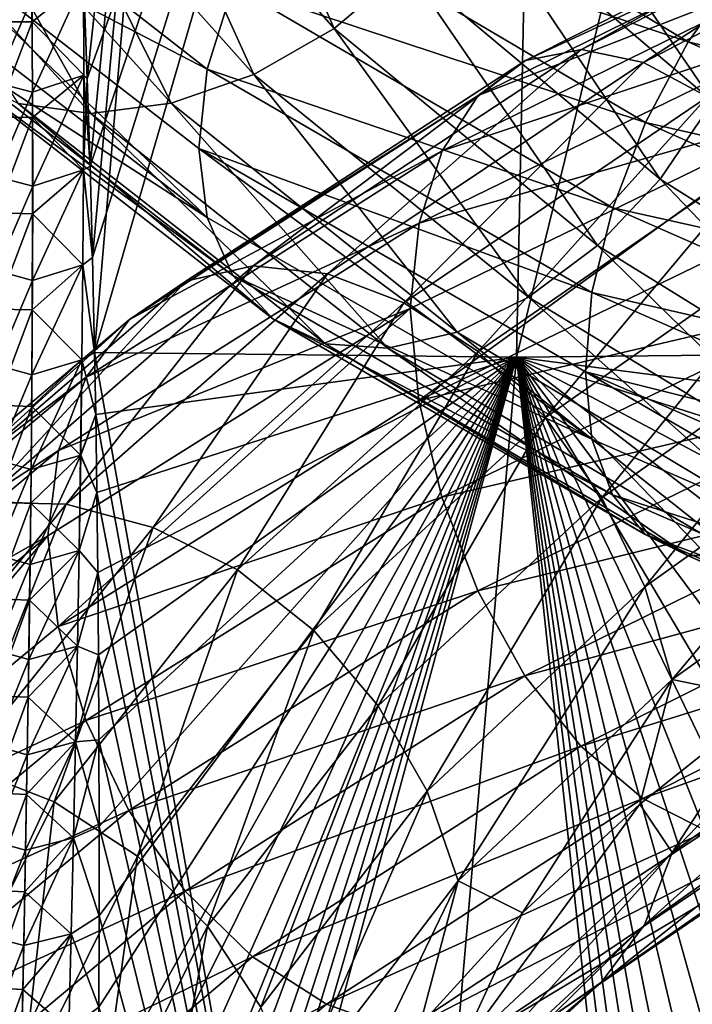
# Model space of a CAD drawing. Header units: metres. Extents: x -80 to 80, y -455 to 95.
# Tile 364 of 656: x -14.34 to -9.98, y -107.36 to -101. Entities that reach past the tile are written whole.
import ezdxf

# ---------------------------------------------------------------- set-up
doc = ezdxf.new("R2010")
doc.units = ezdxf.units.M
doc.layers.add('solid_501010_k_02', color=7, linetype='CONTINUOUS')
doc.layers.add('solid_501010_k_02_01', color=7, linetype='CONTINUOUS')

msp = doc.modelspace()

# ---------------------------------------------------------------- linework, layer by layer
at = {"layer": 'solid_501010_k_02'}
for points in [[(-13.898149, -101.379623, 248.155548), (-13.918149, -100.837784, 248.337509), (-10.915536, -93.06414, 248.720276)], [(-13.918081, -100.839485, 281.663086), (-13.898115, -101.380592, 281.844757), (-12.994075, -93.06414, 279.674194)], [(-13.879986, -101.945808, 247.972244), (-13.898149, -101.379623, 248.155548), (-10.915536, -93.06414, 248.720276)], [(-13.898115, -101.380592, 281.844757), (-13.879979, -101.946007, 282.027832), (-12.994075, -93.06414, 279.674194)], [(-13.86436, -102.536064, 247.788635), (-13.879986, -101.945808, 247.972244), (-10.915536, -93.06414, 248.720276)], [(-13.879979, -101.946007, 282.027832), (-13.864375, -102.535774, 282.211273), (-12.994075, -93.06414, 279.674194)], [(-13.864375, -102.535774, 282.211273), (-13.850966, -103.14991, 282.394958), (-12.994075, -93.06414, 279.674194)], [(-13.850947, -103.150269, 247.604904), (-13.86436, -102.536064, 247.788635), (-10.915536, -93.06414, 248.720276)], [(-13.850966, -103.14991, 282.394958), (-10.915533, -93.06414, 281.279724), (-12.994075, -93.06414, 279.674194)], [(-13.850966, -103.14991, 282.394958), (-11.121192, -103.180008, 284.262512), (-10.915533, -93.06414, 281.279724)], [(-11.12119, -103.180008, 245.737488), (-13.850947, -103.150269, 247.604904), (-10.915536, -93.06414, 248.720276)], [(-11.121192, -103.180008, 284.262512), (-8.641001, -93.06414, 282.592926), (-10.915533, -93.06414, 281.279724)], [(-11.121192, -103.180008, 284.262512), (-8.138931, -103.149658, 285.692749), (-8.641001, -93.06414, 282.592926)], [(-11.12119, -103.180008, 245.737488), (-10.915536, -93.06414, 248.720276), (-8.641002, -93.06414, 247.407059)], [(-8.138932, -103.149658, 244.307251), (-11.12119, -103.180008, 245.737488), (-8.641002, -93.06414, 247.407059)], [(-13.653376, -99.521217, 1111.736206), (-12.301037, -101.056335, 1110.059326), (-13.130926, -99.162903, 1111.839355)], [(-12.301037, -101.056335, 1110.059326), (-11.830335, -100.660736, 1110.239136), (-13.130926, -99.162903, 1111.839355)], [(-14.230053, -99.775528, 1111.545166), (-12.820595, -101.35302, 1109.78479), (-13.653376, -99.521217, 1111.736206)], [(-12.820595, -101.35302, 1109.78479), (-12.301037, -101.056335, 1110.059326), (-13.653376, -99.521217, 1111.736206)], [(-15.231984, -99.676323, 1106.837769), (-13.121791, -101.319275, 1104.994263), (-15.29455, -100.192162, 1107.05957)], [(-12.955119, -100.779823, 1104.891602), (-13.121791, -101.319275, 1104.994263), (-15.231984, -99.676323, 1106.837769)], [(-11.435116, -100.185371, 1110.31189), (-9.850929, -101.528679, 1108.982422), (-11.13258, -99.661896, 1110.279663)], [(-9.850929, -101.528679, 1108.982422), (-9.590305, -100.98616, 1108.995728), (-11.13258, -99.661896, 1110.279663)], [(-14.824708, -99.917328, 1111.282593), (-13.356351, -101.539711, 1109.437378), (-14.230053, -99.775528, 1111.545166)], [(-13.356351, -101.539711, 1109.437378), (-12.820595, -101.35302, 1109.78479), (-14.230053, -99.775528, 1111.545166)], [(-12.354029, -99.744713, 1105.025513), (-10.01139, -101.141861, 1103.63208), (-12.694495, -100.244141, 1104.901367)], [(-9.682789, -100.683029, 1103.928589), (-10.01139, -101.141861, 1103.63208), (-12.354029, -99.744713, 1105.025513)], [(-15.400985, -99.938454, 1110.965088), (-13.875549, -101.605659, 1109.038574), (-14.824708, -99.917328, 1111.282593)], [(-14.345542, -101.540382, 1108.609741), (-13.875549, -101.605659, 1109.038574), (-15.400985, -99.938454, 1110.965088)], [(-13.875549, -101.605659, 1109.038574), (-13.356351, -101.539711, 1109.437378), (-14.824708, -99.917328, 1111.282593)], [(-8.269912, -99.95018, 1136.572754), (-10.700991, -101.192169, 1135.375366), (-8.550565, -99.998688, 1137.162598)], [(-10.300142, -101.274864, 1134.855713), (-10.700991, -101.192169, 1135.375366), (-8.269912, -99.95018, 1136.572754)], [(-7.960129, -100.059212, 1135.998291), (-10.300142, -101.274864, 1134.855713), (-8.269912, -99.95018, 1136.572754)], [(-8.550565, -99.998688, 1137.162598), (-11.064146, -101.263527, 1135.914551), (-8.786211, -100.206421, 1137.73584)], [(-10.700991, -101.192169, 1135.375366), (-11.064146, -101.263527, 1135.914551), (-8.550565, -99.998688, 1137.162598)], [(-15.29455, -100.192162, 1107.05957), (-13.123048, -102.277679, 1105.521729), (-15.233443, -100.64547, 1107.375122)], [(-15.29455, -100.192162, 1107.05957), (-13.177781, -101.831528, 1105.205566), (-13.123048, -102.277679, 1105.521729)], [(-13.121791, -101.319275, 1104.994263), (-13.177781, -101.831528, 1105.205566), (-15.29455, -100.192162, 1107.05957)], [(-11.830335, -100.660736, 1110.239136), (-10.191396, -102.030304, 1108.851563), (-11.435116, -100.185371, 1110.31189)], [(-10.191396, -102.030304, 1108.851563), (-9.850929, -101.528679, 1108.982422), (-11.435116, -100.185371, 1110.31189)], [(-8.786211, -100.206421, 1137.73584), (-11.369064, -101.48925, 1136.44397), (-8.966596, -100.552269, 1138.260986)], [(-11.064146, -101.263527, 1135.914551), (-11.369064, -101.48925, 1136.44397), (-8.786211, -100.206421, 1137.73584)], [(-12.694495, -100.244141, 1104.901367), (-10.287294, -101.663162, 1103.458862), (-12.955119, -100.779823, 1104.891602)], [(-10.01139, -101.141861, 1103.63208), (-10.287294, -101.663162, 1103.458862), (-12.694495, -100.244141, 1104.901367)], [(-14.510138, -100.397446, 280.738037), (-14.500143, -101.012138, 280.928253), (-14.26062, -100.396301, 281.165405)], [(-14.500143, -101.012138, 280.928253), (-14.255009, -101.013313, 281.357147), (-14.26062, -100.396301, 281.165405)], [(-14.255009, -101.013313, 281.357147), (-13.921797, -100.74588, 281.630981), (-14.26062, -100.396301, 281.165405)], [(-8.966596, -100.552269, 1138.260986), (-11.602476, -101.847496, 1136.93457), (-9.081954, -101.01252, 1138.706787)], [(-11.369064, -101.48925, 1136.44397), (-11.602476, -101.847496, 1136.93457), (-8.966596, -100.552269, 1138.260986)], [(-15.233443, -100.64547, 1107.375122), (-13.123048, -102.277679, 1105.521729), (-15.041258, -101.040215, 1107.753662)], [(-12.301037, -101.056335, 1110.059326), (-10.596889, -102.458359, 1108.603638), (-11.830335, -100.660736, 1110.239136)], [(-10.596889, -102.458359, 1108.603638), (-10.191396, -102.030304, 1108.851563), (-11.830335, -100.660736, 1110.239136)], [(-9.682789, -100.683029, 1103.928589), (-7.140482, -101.845566, 1102.940186), (-10.01139, -101.141861, 1103.63208)], [(-14.252511, -101.467827, 248.506454), (-14.255963, -100.86203, 248.688919), (-13.921778, -100.746376, 248.368835)], [(-13.921309, -101.358215, 281.818604), (-13.921797, -100.74588, 281.630981), (-14.255009, -101.013313, 281.357147)], [(-14.252511, -101.467827, 248.506454), (-13.921778, -100.746376, 248.368835), (-13.921275, -101.35865, 248.181229)], [(-13.921309, -101.358215, 281.818604), (-13.918081, -100.839485, 281.663086), (-13.921797, -100.74588, 281.630981)], [(-13.921275, -101.35865, 248.181229), (-13.921778, -100.746376, 248.368835), (-13.918149, -100.837784, 248.337509)], [(-12.955119, -100.779823, 1104.891602), (-10.498497, -102.214058, 1103.410278), (-13.121791, -101.319275, 1104.994263)], [(-10.287294, -101.663162, 1103.458862), (-10.498497, -102.214058, 1103.410278), (-12.955119, -100.779823, 1104.891602)], [(-14.495196, -101.404686, 248.954056), (-14.50311, -100.799416, 249.136337), (-14.255963, -100.86203, 248.688919)], [(-13.921309, -101.358215, 281.818604), (-13.898115, -101.380592, 281.844757), (-13.918081, -100.839485, 281.663086)], [(-13.921275, -101.35865, 248.181229), (-13.918149, -100.837784, 248.337509), (-13.898149, -101.379623, 248.155548)], [(-14.495196, -101.404686, 248.954056), (-14.255963, -100.86203, 248.688919), (-14.252511, -101.467827, 248.506454)], [(-15.041258, -101.040215, 1107.753662), (-12.957487, -102.653046, 1105.922729), (-14.739831, -101.345383, 1108.17334)], [(-13.123048, -102.277679, 1105.521729), (-12.957487, -102.653046, 1105.922729), (-15.041258, -101.040215, 1107.753662)], [(-14.500143, -101.012138, 280.928253), (-14.493097, -101.629082, 281.111328), (-14.255009, -101.013313, 281.357147)], [(-14.493097, -101.629082, 281.111328), (-14.252172, -101.632195, 281.541565), (-14.255009, -101.013313, 281.357147)], [(-13.921309, -101.358215, 281.818604), (-14.255009, -101.013313, 281.357147), (-14.252172, -101.632195, 281.541565)], [(-9.081954, -101.01252, 1138.706787), (-11.751745, -102.313965, 1137.356445), (-9.128484, -101.564766, 1139.03894)], [(-11.602476, -101.847496, 1136.93457), (-11.751745, -102.313965, 1137.356445), (-9.081954, -101.01252, 1138.706787)], [(-12.820595, -101.35302, 1109.78479), (-11.044468, -102.791916, 1108.255249), (-12.301037, -101.056335, 1110.059326)], [(-11.044468, -102.791916, 1108.255249), (-10.596889, -102.458359, 1108.603638), (-12.301037, -101.056335, 1110.059326)], [(-10.01139, -101.141861, 1103.63208), (-7.382806, -102.325485, 1102.598999), (-10.287294, -101.663162, 1103.458862)], [(-7.140482, -101.845566, 1102.940186), (-7.382806, -102.325485, 1102.598999), (-10.01139, -101.141861, 1103.63208)], [(-10.700991, -101.192169, 1135.375366), (-12.825447, -102.589882, 1133.821533), (-11.064146, -101.263527, 1135.914551)], [(-12.345019, -102.640671, 1133.369995), (-12.825447, -102.589882, 1133.821533), (-10.700991, -101.192169, 1135.375366)], [(-10.300142, -101.274864, 1134.855713), (-12.345019, -102.640671, 1133.369995), (-10.700991, -101.192169, 1135.375366)], [(-11.064146, -101.263527, 1135.914551), (-13.260699, -102.688858, 1134.297729), (-11.369064, -101.48925, 1136.44397)], [(-12.825447, -102.589882, 1133.821533), (-13.260699, -102.688858, 1134.297729), (-11.064146, -101.263527, 1135.914551)], [(-11.849613, -102.829102, 1132.967896), (-12.345019, -102.640671, 1133.369995), (-10.300142, -101.274864, 1134.855713)], [(-9.886797, -101.497299, 1134.384155), (-11.849613, -102.829102, 1132.967896), (-10.300142, -101.274864, 1134.855713)], [(-14.739831, -101.345383, 1108.17334), (-12.697819, -102.931526, 1106.380615), (-14.345542, -101.540382, 1108.609741)], [(-12.957487, -102.653046, 1105.922729), (-12.697819, -102.931526, 1106.380615), (-14.739831, -101.345383, 1108.17334)], [(-14.251532, -102.075317, 248.330719), (-14.252511, -101.467827, 248.506454), (-13.921275, -101.35865, 248.181229)], [(-13.921309, -101.358215, 281.818604), (-14.252172, -101.632195, 281.541565), (-13.9232, -101.970032, 281.998627)], [(-14.251532, -102.075317, 248.330719), (-13.921275, -101.35865, 248.181229), (-13.923143, -101.970451, 248.001205)], [(-13.921309, -101.358215, 281.818604), (-13.9232, -101.970032, 281.998627), (-13.898115, -101.380592, 281.844757)], [(-13.923143, -101.970451, 248.001205), (-13.921275, -101.35865, 248.181229), (-13.879986, -101.945808, 247.972244)], [(-13.921275, -101.35865, 248.181229), (-13.898149, -101.379623, 248.155548), (-13.879986, -101.945808, 247.972244)], [(-13.356351, -101.539711, 1109.437378), (-11.506002, -103.01767, 1107.83252), (-12.820595, -101.35302, 1109.78479)], [(-13.121791, -101.319275, 1104.994263), (-10.633564, -102.761314, 1103.486206), (-13.177781, -101.831528, 1105.205566)], [(-10.498497, -102.214058, 1103.410278), (-10.633564, -102.761314, 1103.486206), (-13.121791, -101.319275, 1104.994263)], [(-11.506002, -103.01767, 1107.83252), (-11.044468, -102.791916, 1108.255249), (-12.820595, -101.35302, 1109.78479)], [(-14.489956, -102.012001, 248.778442), (-14.495196, -101.404686, 248.954056), (-14.252511, -101.467827, 248.506454)], [(-13.9232, -101.970032, 281.998627), (-13.879979, -101.946007, 282.027832), (-13.898115, -101.380592, 281.844757)], [(-14.489956, -102.012001, 248.778442), (-14.252511, -101.467827, 248.506454), (-14.251532, -102.075317, 248.330719)], [(-11.369064, -101.48925, 1136.44397), (-13.626153, -102.936211, 1134.773193), (-11.602476, -101.847496, 1136.93457)], [(-13.260699, -102.688858, 1134.297729), (-13.626153, -102.936211, 1134.773193), (-11.369064, -101.48925, 1136.44397)], [(-11.369517, -103.142899, 1132.639404), (-11.849613, -102.829102, 1132.967896), (-9.886797, -101.497299, 1134.384155)], [(-9.486226, -101.844978, 1133.989258), (-11.369517, -103.142899, 1132.639404), (-9.886797, -101.497299, 1134.384155)], [(-14.345542, -101.540382, 1108.609741), (-12.358153, -103.094063, 1106.869263), (-13.875549, -101.605659, 1109.038574)], [(-12.697819, -102.931526, 1106.380615), (-12.358153, -103.094063, 1106.869263), (-14.345542, -101.540382, 1108.609741)], [(-13.875549, -101.605659, 1109.038574), (-11.953272, -103.122627, 1107.361938), (-13.356351, -101.539711, 1109.437378)], [(-11.953272, -103.122627, 1107.361938), (-11.506002, -103.01767, 1107.83252), (-13.356351, -101.539711, 1109.437378)], [(-10.191396, -102.030304, 1108.851563), (-8.258846, -103.247452, 1107.726074), (-9.850929, -101.528679, 1108.982422)], [(-12.358153, -103.094063, 1106.869263), (-11.953272, -103.122627, 1107.361938), (-13.875549, -101.605659, 1109.038574)], [(-9.128484, -101.564766, 1139.03894), (-11.809064, -102.865799, 1137.677124), (-11.752872, -103.461098, 1137.880005)], [(-11.751745, -102.313965, 1137.356445), (-11.809064, -102.865799, 1137.677124), (-9.128484, -101.564766, 1139.03894)], [(-9.128484, -101.564766, 1139.03894), (-11.752872, -103.461098, 1137.880005), (-9.082824, -102.167534, 1139.238037)], [(-14.493097, -101.629082, 281.111328), (-14.48874, -102.248077, 281.287567), (-14.252172, -101.632195, 281.541565)], [(-14.48874, -102.248077, 281.287567), (-14.251855, -102.252808, 281.719055), (-14.252172, -101.632195, 281.541565)], [(-13.9232, -101.970032, 281.998627), (-14.252172, -101.632195, 281.541565), (-14.251855, -102.252808, 281.719055)], [(-10.287294, -101.663162, 1103.458862), (-7.586269, -102.863495, 1102.387207), (-10.498497, -102.214058, 1103.410278)], [(-7.382806, -102.325485, 1102.598999), (-7.586269, -102.863495, 1102.387207), (-10.287294, -101.663162, 1103.458862)], [(-11.602476, -101.847496, 1136.93457), (-13.905904, -103.309258, 1135.220825), (-11.751745, -102.313965, 1137.356445)], [(-13.626153, -102.936211, 1134.773193), (-13.905904, -103.309258, 1135.220825), (-11.602476, -101.847496, 1136.93457)], [(-13.177781, -101.831528, 1105.205566), (-10.634583, -103.71093, 1104.005127), (-13.123048, -102.277679, 1105.521729)], [(-13.177781, -101.831528, 1105.205566), (-10.674708, -103.274727, 1103.68396), (-10.634583, -103.71093, 1104.005127)], [(-10.633564, -102.761314, 1103.486206), (-10.674708, -103.274727, 1103.68396), (-13.177781, -101.831528, 1105.205566)], [(-10.934921, -103.569809, 1132.408203), (-11.369517, -103.142899, 1132.639404), (-9.486226, -101.844978, 1133.989258)], [(-9.123619, -102.303444, 1133.698975), (-10.934921, -103.569809, 1132.408203), (-9.486226, -101.844978, 1133.989258)], [(-14.252804, -102.684364, 248.161423), (-13.923143, -101.970451, 248.001205), (-13.927207, -102.583603, 247.827866)], [(-14.252804, -102.684364, 248.161423), (-14.251532, -102.075317, 248.330719), (-13.923143, -101.970451, 248.001205)], [(-13.9232, -101.970032, 281.998627), (-14.251855, -102.252808, 281.719055), (-13.927281, -102.583206, 282.171967)], [(-13.9232, -101.970032, 281.998627), (-13.927281, -102.583206, 282.171967), (-13.864375, -102.535774, 282.211273)], [(-13.927207, -102.583603, 247.827866), (-13.923143, -101.970451, 248.001205), (-13.86436, -102.536064, 247.788635)], [(-13.9232, -101.970032, 281.998627), (-13.864375, -102.535774, 282.211273), (-13.879979, -101.946007, 282.027832)], [(-13.923143, -101.970451, 248.001205), (-13.879986, -101.945808, 247.972244), (-13.86436, -102.536064, 247.788635)], [(-14.48716, -102.621185, 248.609222), (-14.489956, -102.012001, 248.778442), (-14.251532, -102.075317, 248.330719)], [(-10.596889, -102.458359, 1108.603638), (-8.587447, -103.70224, 1107.420898), (-10.191396, -102.030304, 1108.851563)], [(-8.587447, -103.70224, 1107.420898), (-8.258846, -103.247452, 1107.726074), (-10.191396, -102.030304, 1108.851563)], [(-14.48716, -102.621185, 248.609222), (-14.251532, -102.075317, 248.330719), (-14.252804, -102.684364, 248.161423)], [(-9.082824, -102.167534, 1139.238037), (-11.752872, -103.461098, 1137.880005), (-8.968234, -102.80558, 1139.297363)], [(-14.48874, -102.248077, 281.287567), (-14.48682, -102.868942, 281.457336), (-14.251855, -102.252808, 281.719055)], [(-14.48682, -102.868942, 281.457336), (-14.253811, -102.875008, 281.889954), (-14.251855, -102.252808, 281.719055)], [(-13.927281, -102.583206, 282.171967), (-14.251855, -102.252808, 281.719055), (-14.253811, -102.875008, 281.889954)], [(-10.498497, -102.214058, 1103.410278), (-7.742019, -103.426041, 1102.307861), (-10.633564, -102.761314, 1103.486206)], [(-7.586269, -102.863495, 1102.387207), (-7.742019, -103.426041, 1102.307861), (-10.498497, -102.214058, 1103.410278)], [(-11.751745, -102.313965, 1137.356445), (-14.084807, -103.782967, 1135.613525), (-11.809064, -102.865799, 1137.677124)], [(-13.905904, -103.309258, 1135.220825), (-14.084807, -103.782967, 1135.613525), (-11.751745, -102.313965, 1137.356445)], [(-13.123048, -102.277679, 1105.521729), (-10.634583, -103.71093, 1104.005127), (-12.957487, -102.653046, 1105.922729)], [(-10.570328, -104.088745, 1132.288086), (-10.934921, -103.569809, 1132.408203), (-9.123619, -102.303444, 1133.698975)], [(-8.819418, -102.849792, 1133.530396), (-10.570328, -104.088745, 1132.288086), (-9.123619, -102.303444, 1133.698975)], [(-11.044468, -102.791916, 1108.255249), (-8.950155, -104.066162, 1107.010254), (-10.596889, -102.458359, 1108.603638)], [(-8.950155, -104.066162, 1107.010254), (-8.587447, -103.70224, 1107.420898), (-10.596889, -102.458359, 1108.603638)], [(-13.927281, -102.583206, 282.171967), (-13.850966, -103.14991, 282.394958), (-13.864375, -102.535774, 282.211273)], [(-13.927207, -102.583603, 247.827866), (-13.86436, -102.536064, 247.788635), (-13.850947, -103.150269, 247.604904)], [(-12.825447, -102.589882, 1133.821533), (-14.581471, -104.116409, 1131.96167), (-13.260699, -102.688858, 1134.297729)], [(-14.035264, -104.130692, 1131.589844), (-14.581471, -104.116409, 1131.96167), (-12.825447, -102.589882, 1133.821533)], [(-14.486585, -103.232094, 248.446121), (-14.48716, -102.621185, 248.609222), (-14.252804, -102.684364, 248.161423)], [(-14.25611, -103.294853, 247.99826), (-13.927207, -102.583603, 247.827866), (-13.933244, -103.198021, 247.660873)], [(-14.25611, -103.294853, 247.99826), (-14.252804, -102.684364, 248.161423), (-13.927207, -102.583603, 247.827866)], [(-13.927281, -102.583206, 282.171967), (-14.253811, -102.875008, 281.889954), (-13.933331, -103.197632, 282.338928)], [(-12.345019, -102.640671, 1133.369995), (-14.035264, -104.130692, 1131.589844), (-12.825447, -102.589882, 1133.821533)], [(-13.472029, -104.280167, 1131.268921), (-14.035264, -104.130692, 1131.589844), (-12.345019, -102.640671, 1133.369995)], [(-13.927281, -102.583206, 282.171967), (-13.933331, -103.197632, 282.338928), (-13.850966, -103.14991, 282.394958)], [(-13.933244, -103.198021, 247.660873), (-13.927207, -102.583603, 247.827866), (-13.850947, -103.150269, 247.604904)], [(-11.849613, -102.829102, 1132.967896), (-13.472029, -104.280167, 1131.268921), (-12.345019, -102.640671, 1133.369995)], [(-13.260699, -102.688858, 1134.297729), (-15.076317, -104.24691, 1132.364502), (-13.626153, -102.936211, 1134.773193)], [(-14.581471, -104.116409, 1131.96167), (-15.076317, -104.24691, 1132.364502), (-13.260699, -102.688858, 1134.297729)], [(-14.486585, -103.232094, 248.446121), (-14.252804, -102.684364, 248.161423), (-14.25611, -103.294853, 247.99826)], [(-12.957487, -102.653046, 1105.922729), (-10.500417, -104.070374, 1104.424683), (-12.697819, -102.931526, 1106.380615)], [(-10.634583, -103.71093, 1104.005127), (-10.500417, -104.070374, 1104.424683), (-12.957487, -102.653046, 1105.922729)], [(-10.633564, -102.761314, 1103.486206), (-7.841622, -103.979309, 1102.362671), (-10.674708, -103.274727, 1103.68396)], [(-7.742019, -103.426041, 1102.307861), (-7.841622, -103.979309, 1102.362671), (-10.633564, -102.761314, 1103.486206)], [(-12.9262, -104.555084, 1131.017944), (-13.472029, -104.280167, 1131.268921), (-11.849613, -102.829102, 1132.967896)], [(-11.369517, -103.142899, 1132.639404), (-12.9262, -104.555084, 1131.017944), (-11.849613, -102.829102, 1132.967896)], [(-11.752872, -103.461098, 1137.880005), (-11.604597, -104.085655, 1137.955811), (-8.968234, -102.80558, 1139.297363)], [(-8.968234, -102.80558, 1139.297363), (-11.604597, -104.085655, 1137.955811), (-8.788511, -103.429596, 1139.21814)], [(-11.506002, -103.01767, 1107.83252), (-9.32417, -104.324059, 1106.524292), (-11.044468, -102.791916, 1108.255249)], [(-9.32417, -104.324059, 1106.524292), (-8.950155, -104.066162, 1107.010254), (-11.044468, -102.791916, 1108.255249)], [(-14.48682, -102.868942, 281.457336), (-14.487108, -103.491531, 281.62088), (-14.253811, -102.875008, 281.889954)], [(-14.487108, -103.491531, 281.62088), (-14.257819, -103.498665, 282.054535), (-14.253811, -102.875008, 281.889954)], [(-13.933331, -103.197632, 282.338928), (-14.253811, -102.875008, 281.889954), (-14.257819, -103.498665, 282.054535)], [(-11.809064, -102.865799, 1137.677124), (-14.152793, -104.334846, 1135.919312), (-14.086157, -104.919937, 1136.128174)], [(-14.084807, -103.782967, 1135.613525), (-14.152793, -104.334846, 1135.919312), (-11.809064, -102.865799, 1137.677124)], [(-11.809064, -102.865799, 1137.677124), (-14.086157, -104.919937, 1136.128174), (-11.752872, -103.461098, 1137.880005)], [(-10.291603, -104.665108, 1132.278198), (-10.570328, -104.088745, 1132.288086), (-8.819418, -102.849792, 1133.530396)], [(-8.586862, -103.448105, 1133.484375), (-10.291603, -104.665108, 1132.278198), (-8.819418, -102.849792, 1133.530396)], [(-13.626153, -102.936211, 1134.773193), (-15.491807, -104.518883, 1132.776733), (-13.905904, -103.309258, 1135.220825)], [(-15.076317, -104.24691, 1132.364502), (-15.491807, -104.518883, 1132.776733), (-13.626153, -102.936211, 1134.773193)], [(-12.697819, -102.931526, 1106.380615), (-10.289989, -104.326897, 1104.914551), (-12.358153, -103.094063, 1106.869263)], [(-10.500417, -104.070374, 1104.424683), (-10.289989, -104.326897, 1104.914551), (-12.697819, -102.931526, 1106.380615)], [(-11.953272, -103.122627, 1107.361938), (-9.686626, -104.461113, 1105.993164), (-11.506002, -103.01767, 1107.83252)], [(-9.686626, -104.461113, 1105.993164), (-9.32417, -104.324059, 1106.524292), (-11.506002, -103.01767, 1107.83252)], [(-13.933331, -103.197632, 282.338928), (-13.843628, -103.551201, 282.511169), (-13.850966, -103.14991, 282.394958)], [(-13.933244, -103.198021, 247.660873), (-13.850947, -103.150269, 247.604904), (-13.843621, -103.551048, 247.488861)], [(-12.014874, -113.481277, 285.810364), (-11.121192, -103.180008, 284.262512), (-13.850966, -103.14991, 282.394958)], [(-13.843628, -103.551201, 282.511169), (-12.014874, -113.481277, 285.810364), (-13.850966, -103.14991, 282.394958)], [(-13.843621, -103.551048, 247.488861), (-13.850947, -103.150269, 247.604904), (-11.12119, -103.180008, 245.737488)], [(-12.4321, -104.945732, 1130.856079), (-12.9262, -104.555084, 1131.017944), (-11.369517, -103.142899, 1132.639404)], [(-10.934921, -103.569809, 1132.408203), (-12.4321, -104.945732, 1130.856079), (-11.369517, -103.142899, 1132.639404)], [(-12.358153, -103.094063, 1106.869263), (-10.014732, -104.462746, 1105.446899), (-11.953272, -103.122627, 1107.361938)], [(-10.289989, -104.326897, 1104.914551), (-10.014732, -104.462746, 1105.446899), (-12.358153, -103.094063, 1106.869263)], [(-12.014874, -113.481277, 244.189621), (-11.12119, -103.180008, 245.737488), (-8.138932, -103.149658, 244.307251)], [(-8.243662, -103.552612, 244.255295), (-12.014874, -113.481277, 244.189621), (-8.138932, -103.149658, 244.307251)], [(-10.014732, -104.462746, 1105.446899), (-9.686626, -104.461113, 1105.993164), (-11.953272, -103.122627, 1107.361938)], [(-8.243674, -103.552658, 285.74472), (-8.138931, -103.149658, 285.692749), (-11.121192, -103.180008, 284.262512)], [(-14.261262, -103.906677, 247.840958), (-13.933244, -103.198021, 247.660873), (-13.941064, -103.813606, 247.499985)], [(-14.261262, -103.906677, 247.840958), (-14.25611, -103.294853, 247.99826), (-13.933244, -103.198021, 247.660873)], [(-13.933331, -103.197632, 282.338928), (-14.257819, -103.498665, 282.054535), (-13.941171, -103.81324, 282.499817)], [(-13.933331, -103.197632, 282.338928), (-13.941171, -103.81324, 282.499817), (-13.843628, -103.551201, 282.511169)], [(-13.941064, -103.813606, 247.499985), (-13.933244, -103.198021, 247.660873), (-13.843621, -103.551048, 247.488861)], [(-13.904236, -113.443047, 245.407639), (-13.892223, -112.847321, 245.496643), (-11.12119, -103.180008, 245.737488)], [(-12.014874, -113.481277, 244.189621), (-13.904236, -113.443047, 245.407639), (-11.12119, -103.180008, 245.737488)], [(-13.892223, -112.847321, 245.496643), (-13.881042, -112.258774, 245.588684), (-11.12119, -103.180008, 245.737488)], [(-13.881042, -112.258774, 245.588684), (-13.870694, -111.677467, 245.68364), (-11.12119, -103.180008, 245.737488)], [(-13.870694, -111.677467, 245.68364), (-13.861226, -111.104271, 245.781281), (-11.12119, -103.180008, 245.737488)], [(-13.861226, -111.104271, 245.781281), (-13.852695, -110.540062, 245.881363), (-11.12119, -103.180008, 245.737488)], [(-13.852695, -110.540062, 245.881363), (-13.843869, -109.882813, 246.003067), (-11.12119, -103.180008, 245.737488)], [(-13.843869, -109.882813, 246.003067), (-13.836432, -109.237381, 246.128021), (-11.12119, -103.180008, 245.737488)], [(-13.836118, -104.053986, 247.347504), (-13.843621, -103.551048, 247.488861), (-11.12119, -103.180008, 245.737488)], [(-13.836432, -109.237381, 246.128021), (-13.830388, -108.605026, 246.255783), (-11.12119, -103.180008, 245.737488)], [(-13.830212, -104.571945, 247.206711), (-13.836118, -104.053986, 247.347504), (-11.12119, -103.180008, 245.737488)], [(-13.830388, -108.605026, 246.255783), (-13.825774, -107.986839, 246.38591), (-11.12119, -103.180008, 245.737488)], [(-13.825635, -105.104866, 247.066513), (-13.830212, -104.571945, 247.206711), (-11.12119, -103.180008, 245.737488)], [(-13.825774, -107.986839, 246.38591), (-13.822735, -107.382019, 246.518494), (-11.12119, -103.180008, 245.737488)], [(-13.822549, -105.652412, 246.927307), (-13.825635, -105.104866, 247.066513), (-11.12119, -103.180008, 245.737488)], [(-13.822735, -107.382019, 246.518494), (-13.821215, -106.790901, 246.653198), (-11.12119, -103.180008, 245.737488)], [(-13.821129, -106.214272, 246.789551), (-13.822549, -105.652412, 246.927307), (-11.12119, -103.180008, 245.737488)], [(-13.821215, -106.790901, 246.653198), (-13.821129, -106.214272, 246.789551), (-11.12119, -103.180008, 245.737488)], [(-12.014874, -113.481277, 285.810364), (-10.015372, -113.443024, 286.837616), (-11.121192, -103.180008, 284.262512)], [(-8.369874, -104.055756, 285.808899), (-8.243674, -103.552658, 285.74472), (-11.121192, -103.180008, 284.262512)], [(-8.494734, -104.573677, 285.874176), (-8.369874, -104.055756, 285.808899), (-11.121192, -103.180008, 284.262512)], [(-8.618401, -105.106461, 285.940308), (-8.494734, -104.573677, 285.874176), (-11.121192, -103.180008, 284.262512)], [(-8.740445, -105.653854, 286.007202), (-8.618401, -105.106461, 285.940308), (-11.121192, -103.180008, 284.262512)], [(-8.86043, -106.215607, 286.074829), (-8.740445, -105.653854, 286.007202), (-11.121192, -103.180008, 284.262512)], [(-8.978451, -106.792206, 286.143066), (-8.86043, -106.215607, 286.074829), (-11.121192, -103.180008, 284.262512)], [(-9.09433, -107.383308, 286.211731), (-8.978451, -106.792206, 286.143066), (-11.121192, -103.180008, 284.262512)], [(-9.207618, -107.988121, 286.28067), (-9.09433, -107.383308, 286.211731), (-11.121192, -103.180008, 284.262512)], [(-9.317998, -108.606255, 286.349701), (-9.207618, -107.988121, 286.28067), (-11.121192, -103.180008, 284.262512)], [(-9.425593, -109.238518, 286.418823), (-9.317998, -108.606255, 286.349701), (-11.121192, -103.180008, 284.262512)], [(-9.530066, -109.883865, 286.487732), (-9.425593, -109.238518, 286.418823), (-11.121192, -103.180008, 284.262512)], [(-9.631024, -110.541046, 286.556213), (-9.530066, -109.883865, 286.487732), (-11.121192, -103.180008, 284.262512)], [(-9.713399, -111.105049, 286.613617), (-9.631024, -110.541046, 286.556213), (-11.121192, -103.180008, 284.262512)], [(-9.793194, -111.678055, 286.670593), (-9.713399, -111.105049, 286.613617), (-11.121192, -103.180008, 284.262512)], [(-9.870226, -112.259163, 286.72702), (-9.793194, -111.678055, 286.670593), (-11.121192, -103.180008, 284.262512)], [(-9.944318, -112.847511, 286.782715), (-9.870226, -112.259163, 286.72702), (-11.121192, -103.180008, 284.262512)], [(-10.015372, -113.443024, 286.837616), (-9.944318, -112.847511, 286.782715), (-11.121192, -103.180008, 284.262512)], [(-14.488027, -103.844566, 248.288834), (-14.486585, -103.232094, 248.446121), (-14.25611, -103.294853, 247.99826)], [(-10.674708, -103.274727, 1103.68396), (-7.842374, -104.922379, 1102.874268), (-10.634583, -103.71093, 1104.005127)], [(-7.841622, -103.979309, 1102.362671), (-7.863671, -104.494263, 1102.549683), (-10.674708, -103.274727, 1103.68396)], [(-13.905904, -103.309258, 1135.220825), (-15.80986, -104.908676, 1133.174561), (-14.084807, -103.782967, 1135.613525)], [(-15.491807, -104.518883, 1132.776733), (-15.80986, -104.908676, 1133.174561), (-13.905904, -103.309258, 1135.220825)], [(-14.488027, -103.844566, 248.288834), (-14.25611, -103.294853, 247.99826), (-14.261262, -103.906677, 247.840958)], [(-11.752872, -103.461098, 1137.880005), (-14.086157, -104.919937, 1136.128174), (-11.604597, -104.085655, 1137.955811)], [(-11.604597, -104.085655, 1137.955811), (-11.372041, -104.691231, 1137.905029), (-8.788511, -103.429596, 1139.21814)], [(-8.788511, -103.429596, 1139.21814), (-11.372041, -104.691231, 1137.905029), (-8.553419, -104.000259, 1139.00293)], [(-10.113892, -105.263496, 1132.376465), (-10.291603, -104.665108, 1132.278198), (-8.586862, -103.448105, 1133.484375)], [(-8.438587, -104.061836, 1133.560913), (-10.113892, -105.263496, 1132.376465), (-8.586862, -103.448105, 1133.484375)], [(-14.487108, -103.491531, 281.62088), (-14.489417, -104.1157, 281.778442), (-14.257819, -103.498665, 282.054535)], [(-14.489417, -104.1157, 281.778442), (-14.2637, -104.123688, 282.213074), (-14.257819, -103.498665, 282.054535)], [(-13.941171, -103.81324, 282.499817), (-14.257819, -103.498665, 282.054535), (-14.2637, -104.123688, 282.213074)], [(-13.941171, -103.81324, 282.499817), (-13.836118, -104.05426, 282.652557), (-13.843628, -103.551201, 282.511169)], [(-13.941064, -103.813606, 247.499985), (-13.843621, -103.551048, 247.488861), (-13.836118, -104.053986, 247.347504)], [(-13.843628, -103.551201, 282.511169), (-13.836118, -104.05426, 282.652557), (-12.014874, -113.481277, 285.810364)], [(-12.017588, -105.433128, 1130.793091), (-12.4321, -104.945732, 1130.856079), (-10.934921, -103.569809, 1132.408203)], [(-10.570328, -104.088745, 1132.288086), (-12.017588, -105.433128, 1130.793091), (-10.934921, -103.569809, 1132.408203)], [(-8.243662, -103.552612, 244.255295), (-8.369863, -104.05571, 244.191101), (-12.014874, -113.481277, 244.189621)], [(-10.634583, -103.71093, 1104.005127), (-7.842374, -104.922379, 1102.874268), (-10.500417, -104.070374, 1104.424683)], [(-14.084807, -103.782967, 1135.613525), (-16.01326, -105.390457, 1133.533325), (-14.152793, -104.334846, 1135.919312)], [(-15.80986, -104.908676, 1133.174561), (-16.01326, -105.390457, 1133.533325), (-14.084807, -103.782967, 1135.613525)], [(-14.49132, -104.458511, 248.137192), (-14.488027, -103.844566, 248.288834), (-14.261262, -103.906677, 247.840958)], [(-14.268101, -104.519745, 247.689331), (-13.941064, -103.813606, 247.499985), (-13.950506, -104.430305, 247.344955)], [(-14.268101, -104.519745, 247.689331), (-14.261262, -103.906677, 247.840958), (-13.941064, -103.813606, 247.499985)], [(-13.941171, -103.81324, 282.499817), (-14.2637, -104.123688, 282.213074), (-13.950633, -104.429947, 282.654846)], [(-13.941171, -103.81324, 282.499817), (-13.950633, -104.429947, 282.654846), (-13.836118, -104.05426, 282.652557)], [(-13.950506, -104.430305, 247.344955), (-13.941064, -103.813606, 247.499985), (-13.836118, -104.053986, 247.347504)], [(-14.49132, -104.458511, 248.137192), (-14.261262, -103.906677, 247.840958), (-14.268101, -104.519745, 247.689331)], [(-11.372041, -104.691231, 1137.905029), (-11.06784, -105.239578, 1137.72876), (-8.553419, -104.000259, 1139.00293)], [(-8.553419, -104.000259, 1139.00293), (-11.06784, -105.239578, 1137.72876), (-8.27319, -104.479965, 1138.656128)], [(-14.086157, -104.919937, 1136.128174), (-13.908445, -105.527847, 1136.225098), (-11.604597, -104.085655, 1137.955811)], [(-13.950633, -104.429947, 282.654846), (-13.83021, -104.57222, 282.793365), (-13.836118, -104.05426, 282.652557)], [(-13.950506, -104.430305, 247.344955), (-13.836118, -104.053986, 247.347504), (-13.830212, -104.571945, 247.206711)], [(-11.604597, -104.085655, 1137.955811), (-13.908445, -105.527847, 1136.225098), (-11.372041, -104.691231, 1137.905029)], [(-13.836118, -104.05426, 282.652557), (-13.83021, -104.57222, 282.793365), (-12.014874, -113.481277, 285.810364)], [(-11.7007, -105.984161, 1130.825562), (-12.017588, -105.433128, 1130.793091), (-10.570328, -104.088745, 1132.288086)], [(-8.369863, -104.05571, 244.191101), (-8.494723, -104.573631, 244.125824), (-12.014874, -113.481277, 244.189621)], [(-10.291603, -104.665108, 1132.278198), (-11.7007, -105.984161, 1130.825562), (-10.570328, -104.088745, 1132.288086)], [(-10.500417, -104.070374, 1104.424683), (-7.743434, -105.26976, 1103.308228), (-10.289989, -104.326897, 1104.914551)], [(-7.842374, -104.922379, 1102.874268), (-7.743434, -105.26976, 1103.308228), (-10.500417, -104.070374, 1104.424683)], [(-8.438587, -104.061836, 1133.560913), (-9.476375, -105.394295, 1133.038086), (-10.113892, -105.263496, 1132.376465)], [(-14.035264, -104.130692, 1131.589844), (-15.323488, -105.715355, 1129.572998), (-14.581471, -104.116409, 1131.96167)], [(-14.708556, -105.822098, 1129.342529), (-15.323488, -105.715355, 1129.572998), (-14.035264, -104.130692, 1131.589844)], [(-13.472029, -104.280167, 1131.268921), (-14.708556, -105.822098, 1129.342529), (-14.035264, -104.130692, 1131.589844)], [(-14.489417, -104.1157, 281.778442), (-14.49357, -104.741341, 281.930298), (-14.2637, -104.123688, 282.213074)], [(-14.49357, -104.741341, 281.930298), (-14.271279, -104.749969, 282.365814), (-14.2637, -104.123688, 282.213074)], [(-13.950633, -104.429947, 282.654846), (-14.2637, -104.123688, 282.213074), (-14.271279, -104.749969, 282.365814)], [(-14.112628, -106.054344, 1129.178345), (-14.708556, -105.822098, 1129.342529), (-13.472029, -104.280167, 1131.268921)], [(-12.9262, -104.555084, 1131.017944), (-14.112628, -106.054344, 1129.178345), (-13.472029, -104.280167, 1131.268921)], [(-14.152793, -104.334846, 1135.919312), (-16.088808, -105.941277, 1133.823486), (-16.014793, -106.515297, 1134.038452)], [(-16.01326, -105.390457, 1133.533325), (-16.088808, -105.941277, 1133.823486), (-14.152793, -104.334846, 1135.919312)], [(-14.152793, -104.334846, 1135.919312), (-16.014793, -106.515297, 1134.038452), (-14.086157, -104.919937, 1136.128174)], [(-10.289989, -104.326897, 1104.914551), (-7.588255, -105.509651, 1103.82312), (-10.014732, -104.462746, 1105.446899)], [(-7.743434, -105.26976, 1103.308228), (-7.588255, -105.509651, 1103.82312), (-10.289989, -104.326897, 1104.914551)], [(-14.496304, -105.073822, 247.990997), (-14.49132, -104.458511, 248.137192), (-14.268101, -104.519745, 247.689331)], [(-14.27647, -105.13398, 247.543167), (-13.950506, -104.430305, 247.344955), (-13.961412, -105.048035, 247.195557)], [(-14.27647, -105.13398, 247.543167), (-14.268101, -104.519745, 247.689331), (-13.950506, -104.430305, 247.344955)], [(-13.950633, -104.429947, 282.654846), (-14.271279, -104.749969, 282.365814), (-13.961554, -105.047691, 282.80423)], [(-13.950633, -104.429947, 282.654846), (-13.961554, -105.047691, 282.80423), (-13.83021, -104.57222, 282.793365)], [(-13.961412, -105.048035, 247.195557), (-13.950506, -104.430305, 247.344955), (-13.830212, -104.571945, 247.206711)], [(-11.06784, -105.239578, 1137.72876), (-10.705232, -105.694138, 1137.429565), (-8.27319, -104.479965, 1138.656128)], [(-10.014732, -104.462746, 1105.446899), (-7.385271, -105.625244, 1104.389526), (-9.686626, -104.461113, 1105.993164)], [(-7.588255, -105.509651, 1103.82312), (-7.385271, -105.625244, 1104.389526), (-10.014732, -104.462746, 1105.446899)], [(-14.496304, -105.073822, 247.990997), (-14.268101, -104.519745, 247.689331), (-14.27647, -105.13398, 247.543167)], [(-13.573178, -106.405128, 1129.093872), (-14.112628, -106.054344, 1129.178345), (-12.9262, -104.555084, 1131.017944)], [(-13.961554, -105.047691, 282.80423), (-13.825634, -105.105095, 282.933563), (-13.83021, -104.57222, 282.793365)], [(-13.961412, -105.048035, 247.195557), (-13.830212, -104.571945, 247.206711), (-13.825635, -105.104866, 247.066513)], [(-13.83021, -104.57222, 282.793365), (-13.825634, -105.105095, 282.933563), (-12.014874, -113.481277, 285.810364)], [(-12.4321, -104.945732, 1130.856079), (-13.573178, -106.405128, 1129.093872), (-12.9262, -104.555084, 1131.017944)], [(-8.494723, -104.573631, 244.125824), (-8.61839, -105.106415, 244.059708), (-12.014874, -113.481277, 244.189621)], [(-11.498656, -106.564781, 1130.949341), (-11.7007, -105.984161, 1130.825562), (-10.291603, -104.665108, 1132.278198)], [(-10.113892, -105.263496, 1132.376465), (-11.498656, -106.564781, 1130.949341), (-10.291603, -104.665108, 1132.278198)], [(-14.49357, -104.741341, 281.930298), (-14.499394, -105.368332, 282.076569), (-14.271279, -104.749969, 282.365814)], [(-13.908445, -105.527847, 1136.225098), (-13.629721, -106.110794, 1136.210205), (-11.372041, -104.691231, 1137.905029)], [(-11.372041, -104.691231, 1137.905029), (-13.629721, -106.110794, 1136.210205), (-11.06784, -105.239578, 1137.72876)], [(-14.499394, -105.368332, 282.076569), (-14.280389, -105.377441, 282.512909), (-14.271279, -104.749969, 282.365814)], [(-13.961554, -105.047691, 282.80423), (-14.271279, -104.749969, 282.365814), (-14.280389, -105.377441, 282.512909)], [(-10.115241, -106.381439, 1132.882568), (-9.476375, -105.394295, 1133.038086), (-8.547749, -104.750893, 1133.662109)], [(-8.439713, -105.186661, 1134.074219), (-10.115241, -106.381439, 1132.882568), (-8.547749, -104.750893, 1133.662109)], [(-14.086157, -104.919937, 1136.128174), (-16.014793, -106.515297, 1134.038452), (-13.908445, -105.527847, 1136.225098)], [(-13.120619, -106.857819, 1129.094849), (-13.573178, -106.405128, 1129.093872), (-12.4321, -104.945732, 1130.856079)], [(-12.017588, -105.433128, 1130.793091), (-13.120619, -106.857819, 1129.094849), (-12.4321, -104.945732, 1130.856079)], [(-14.286223, -105.749298, 247.402267), (-13.961412, -105.048035, 247.195557), (-13.973635, -105.666733, 247.051605)], [(-14.286223, -105.749298, 247.402267), (-14.27647, -105.13398, 247.543167), (-13.961412, -105.048035, 247.195557)], [(-13.961554, -105.047691, 282.80423), (-14.280389, -105.377441, 282.512909), (-13.973792, -105.666405, 282.948181)], [(-13.961554, -105.047691, 282.80423), (-13.973792, -105.666405, 282.948181), (-13.825634, -105.105095, 282.933563)], [(-13.973635, -105.666733, 247.051605), (-13.961412, -105.048035, 247.195557), (-13.825635, -105.104866, 247.066513)], [(-14.502823, -105.690384, 247.850037), (-14.496304, -105.073822, 247.990997), (-14.27647, -105.13398, 247.543167)], [(-13.973792, -105.666405, 282.948181), (-13.822549, -105.65258, 283.072723), (-13.825634, -105.105095, 282.933563)], [(-13.973635, -105.666733, 247.051605), (-13.825635, -105.104866, 247.066513), (-13.822549, -105.652412, 246.927307)], [(-13.825634, -105.105095, 282.933563), (-13.822549, -105.65258, 283.072723), (-12.014874, -113.481277, 285.810364)], [(-8.61839, -105.106415, 244.059708), (-8.740436, -105.653809, 243.992813), (-12.014874, -113.481277, 244.189621)], [(-14.502823, -105.690384, 247.850037), (-14.27647, -105.13398, 247.543167), (-14.286223, -105.749298, 247.402267)], [(-10.294145, -106.849876, 1133.267212), (-10.115241, -106.381439, 1132.882568), (-8.439713, -105.186661, 1134.074219)], [(-8.588983, -105.646614, 1134.487549), (-10.294145, -106.849876, 1133.267212), (-8.439713, -105.186661, 1134.074219)], [(-13.629721, -106.110794, 1136.210205), (-13.265127, -106.631874, 1136.082642), (-11.06784, -105.239578, 1137.72876)], [(-11.06784, -105.239578, 1137.72876), (-13.265127, -106.631874, 1136.082642), (-10.705232, -105.694138, 1137.429565)], [(-10.113892, -105.263496, 1132.376465), (-11.083295, -106.7724, 1131.567383), (-11.498656, -106.564781, 1130.949341)], [(-10.113892, -105.263496, 1132.376465), (-10.324119, -106.069229, 1132.337646), (-11.083295, -106.7724, 1131.567383)], [(-10.113892, -105.263496, 1132.376465), (-9.476375, -105.394295, 1133.038086), (-10.324119, -106.069229, 1132.337646)], [(-14.499394, -105.368332, 282.076569), (-14.506746, -105.99659, 282.217529), (-14.280389, -105.377441, 282.512909)], [(-14.506746, -105.99659, 282.217529), (-14.290893, -106.006004, 282.654602), (-14.280389, -105.377441, 282.512909)], [(-13.973792, -105.666405, 282.948181), (-14.280389, -105.377441, 282.512909), (-14.290893, -106.006004, 282.654602)], [(-12.774647, -107.380928, 1129.174927), (-13.120619, -106.857819, 1129.094849), (-12.017588, -105.433128, 1130.793091)], [(-11.7007, -105.984161, 1130.825562), (-12.774647, -107.380928, 1129.174927), (-12.017588, -105.433128, 1130.793091)], [(-10.115241, -106.381439, 1132.882568), (-10.324119, -106.069229, 1132.337646), (-9.476375, -105.394295, 1133.038086)], [(-16.014793, -106.515297, 1134.038452), (-15.812751, -107.103897, 1134.160278), (-13.908445, -105.527847, 1136.225098)], [(-13.908445, -105.527847, 1136.225098), (-15.812751, -107.103897, 1134.160278), (-13.629721, -106.110794, 1136.210205)], [(-14.510749, -106.308121, 247.714172), (-14.502823, -105.690384, 247.850037), (-14.286223, -105.749298, 247.402267)], [(-14.29724, -106.365631, 247.266464), (-13.973635, -105.666733, 247.051605), (-13.987051, -106.286346, 246.912918)], [(-14.29724, -106.365631, 247.266464), (-14.286223, -105.749298, 247.402267), (-13.973635, -105.666733, 247.051605)], [(-13.973792, -105.666405, 282.948181), (-14.290893, -106.006004, 282.654602), (-13.987228, -106.286034, 283.086853)], [(-13.987228, -106.286034, 283.086853), (-13.821129, -106.214409, 283.21048), (-13.822549, -105.65258, 283.072723)], [(-13.973792, -105.666405, 282.948181), (-13.987228, -106.286034, 283.086853), (-13.822549, -105.65258, 283.072723)], [(-13.987051, -106.286346, 246.912918), (-13.973635, -105.666733, 247.051605), (-13.821129, -106.214272, 246.789551)], [(-13.973635, -105.666733, 247.051605), (-13.822549, -105.652412, 246.927307), (-13.821129, -106.214272, 246.789551)], [(-13.822549, -105.65258, 283.072723), (-13.821129, -106.214409, 283.21048), (-12.014874, -113.481277, 285.810364)], [(-13.265127, -106.631874, 1136.082642), (-12.830531, -107.055794, 1135.84314), (-10.705232, -105.694138, 1137.429565)], [(-10.705232, -105.694138, 1137.429565), (-12.830531, -107.055794, 1135.84314), (-10.304662, -106.032944, 1137.026855)], [(-8.740436, -105.653809, 243.992813), (-8.860421, -106.215569, 243.925171), (-12.014874, -113.481277, 244.189621)], [(-10.573895, -107.222374, 1133.706543), (-10.294145, -106.849876, 1133.267212), (-8.588983, -105.646614, 1134.487549)], [(-8.822394, -106.003746, 1134.969482), (-10.573895, -107.222374, 1133.706543), (-8.588983, -105.646614, 1134.487549)], [(-14.510749, -106.308121, 247.714172), (-14.286223, -105.749298, 247.402267), (-14.29724, -106.365631, 247.266464)], [(-14.112628, -106.054344, 1129.178345), (-14.893511, -107.611671, 1127.179443), (-14.708556, -105.822098, 1129.342529)], [(-14.506746, -105.99659, 282.217529), (-14.515498, -106.626038, 282.353241), (-14.290893, -106.006004, 282.654602)], [(-14.515498, -106.626038, 282.353241), (-14.302666, -106.63562, 282.791016), (-14.290893, -106.006004, 282.654602)], [(-13.987228, -106.286034, 283.086853), (-14.290893, -106.006004, 282.654602), (-14.302666, -106.63562, 282.791016)], [(-12.554058, -107.941902, 1129.327393), (-12.774647, -107.380928, 1129.174927), (-11.7007, -105.984161, 1130.825562)], [(-11.498656, -106.564781, 1130.949341), (-12.554058, -107.941902, 1129.327393), (-11.7007, -105.984161, 1130.825562)], [(-10.939349, -107.474045, 1134.175415), (-10.573895, -107.222374, 1133.706543), (-8.822394, -106.003746, 1134.969482)], [(-9.127313, -106.234024, 1135.492432), (-10.939349, -107.474045, 1134.175415), (-8.822394, -106.003746, 1134.969482)], [(-14.324212, -107.920204, 1127.178345), (-14.893511, -107.611671, 1127.179443), (-14.112628, -106.054344, 1129.178345)], [(-13.573178, -106.405128, 1129.093872), (-14.324212, -107.920204, 1127.178345), (-14.112628, -106.054344, 1129.178345)], [(-12.830531, -107.055794, 1135.84314), (-12.350435, -107.362213, 1135.507324), (-10.304662, -106.032944, 1137.026855)], [(-10.304662, -106.032944, 1137.026855), (-12.350435, -107.362213, 1135.507324), (-9.891316, -106.243736, 1136.550049)], [(-11.500191, -107.674423, 1131.447632), (-11.083295, -106.7724, 1131.567383), (-10.324119, -106.069229, 1132.337646)], [(-10.115241, -106.381439, 1132.882568), (-11.500191, -107.674423, 1131.447632), (-10.324119, -106.069229, 1132.337646)], [(-15.812751, -107.103897, 1134.160278), (-15.495863, -107.660744, 1134.1875), (-13.629721, -106.110794, 1136.210205)], [(-13.629721, -106.110794, 1136.210205), (-15.495863, -107.660744, 1134.1875), (-13.265127, -106.631874, 1136.082642)], [(-13.987228, -106.286034, 283.086853), (-13.821215, -106.791039, 283.346832), (-13.821129, -106.214409, 283.21048)], [(-13.987051, -106.286346, 246.912918), (-13.821129, -106.214272, 246.789551), (-13.821215, -106.790901, 246.653198)], [(-13.821129, -106.214409, 283.21048), (-13.821215, -106.791039, 283.346832), (-12.014874, -113.481277, 285.810364)], [(-12.350435, -107.362213, 1135.507324), (-11.855029, -107.540718, 1135.100708), (-9.891316, -106.243736, 1136.550049)], [(-8.860421, -106.215569, 243.925171), (-8.978443, -106.792168, 243.856934), (-12.014874, -113.481277, 244.189621)], [(-9.891316, -106.243736, 1136.550049), (-11.855029, -107.540718, 1135.100708), (-9.490468, -106.314644, 1136.028809)], [(-11.374601, -107.581261, 1134.648438), (-10.939349, -107.474045, 1134.175415), (-9.127313, -106.234024, 1135.492432)], [(-9.490468, -106.314644, 1136.028809), (-11.374601, -107.581261, 1134.648438), (-9.127313, -106.234024, 1135.492432)], [(-14.519964, -106.926964, 247.583267), (-14.510749, -106.308121, 247.714172), (-14.29724, -106.365631, 247.266464)], [(-14.309406, -106.982933, 247.135651), (-13.987051, -106.286346, 246.912918), (-14.001548, -106.906837, 246.779358)], [(-14.309406, -106.982933, 247.135651), (-14.29724, -106.365631, 247.266464), (-13.987051, -106.286346, 246.912918)], [(-13.987228, -106.286034, 283.086853), (-14.302666, -106.63562, 282.791016), (-14.001742, -106.906532, 283.220398)], [(-13.987228, -106.286034, 283.086853), (-14.001742, -106.906532, 283.220398), (-13.821215, -106.791039, 283.346832)], [(-14.001548, -106.906837, 246.779358), (-13.987051, -106.286346, 246.912918), (-13.821215, -106.790901, 246.653198)], [(-11.855029, -107.540718, 1135.100708), (-11.374601, -107.581261, 1134.648438), (-9.490468, -106.314644, 1136.028809)], [(-14.519964, -106.926964, 247.583267), (-14.29724, -106.365631, 247.266464), (-14.309406, -106.982933, 247.135651)], [(-11.703589, -108.152382, 1131.799194), (-11.500191, -107.674423, 1131.447632), (-10.115241, -106.381439, 1132.882568)], [(-10.294145, -106.849876, 1133.267212), (-11.703589, -108.152382, 1131.799194), (-10.115241, -106.381439, 1132.882568)], [(-13.846612, -108.336052, 1127.248047), (-14.324212, -107.920204, 1127.178345), (-13.573178, -106.405128, 1129.093872)], [(-13.120619, -106.857819, 1129.094849), (-13.846612, -108.336052, 1127.248047), (-13.573178, -106.405128, 1129.093872)], [(-11.498656, -106.564781, 1130.949341), (-12.312156, -108.247688, 1129.849487), (-12.554058, -107.941902, 1129.327393)], [(-11.498656, -106.564781, 1130.949341), (-11.747787, -107.499924, 1130.735229), (-12.312156, -108.247688, 1129.849487)], [(-11.498656, -106.564781, 1130.949341), (-11.083295, -106.7724, 1131.567383), (-11.747787, -107.499924, 1130.735229)], [(-15.495863, -107.660744, 1134.1875), (-15.08135, -108.150444, 1134.117188), (-13.265127, -106.631874, 1136.082642)], [(-13.265127, -106.631874, 1136.082642), (-15.08135, -108.150444, 1134.117188), (-12.830531, -107.055794, 1135.84314)], [(-14.515498, -106.626038, 282.353241), (-14.52552, -107.256577, 282.483917), (-14.302666, -106.63562, 282.791016)], [(-14.52552, -107.256577, 282.483917), (-14.315579, -107.266197, 282.922302), (-14.302666, -106.63562, 282.791016)], [(-14.001742, -106.906532, 283.220398), (-14.302666, -106.63562, 282.791016), (-14.315579, -107.266197, 282.922302)], [(-11.500191, -107.674423, 1131.447632), (-11.747787, -107.499924, 1130.735229), (-11.083295, -106.7724, 1131.567383)], [(-14.001742, -106.906532, 283.220398), (-13.822734, -107.382156, 283.481537), (-13.821215, -106.791039, 283.346832)], [(-14.001548, -106.906837, 246.779358), (-13.821215, -106.790901, 246.653198), (-13.822735, -107.382019, 246.518494)], [(-13.821215, -106.791039, 283.346832), (-13.822734, -107.382156, 283.481537), (-12.014874, -113.481277, 285.810364)], [(-8.978443, -106.792168, 243.856934), (-9.094322, -107.38327, 243.788269), (-12.014874, -113.481277, 244.189621)], [(-14.322609, -107.601135, 247.009659), (-14.001548, -106.906837, 246.779358), (-14.01701, -107.528137, 246.650757)], [(-14.322609, -107.601135, 247.009659), (-14.309406, -106.982933, 247.135651), (-14.001548, -106.906837, 246.779358)], [(-14.001742, -106.906532, 283.220398), (-14.315579, -107.266197, 282.922302), (-14.017218, -107.527855, 283.348969)], [(-14.001742, -106.906532, 283.220398), (-14.017218, -107.527855, 283.348969), (-13.822734, -107.382156, 283.481537)], [(-14.01701, -107.528137, 246.650757), (-14.001548, -106.906837, 246.779358), (-13.822735, -107.382019, 246.518494)], [(-13.481496, -108.829483, 1127.379517), (-13.846612, -108.336052, 1127.248047), (-13.120619, -106.857819, 1129.094849)], [(-12.774647, -107.380928, 1129.174927), (-13.481496, -108.829483, 1127.379517), (-13.120619, -106.857819, 1129.094849)], [(-12.021644, -108.542297, 1132.189087), (-11.703589, -108.152382, 1131.799194), (-10.294145, -106.849876, 1133.267212)], [(-10.573895, -107.222374, 1133.706543), (-12.021644, -108.542297, 1132.189087), (-10.294145, -106.849876, 1133.267212)], [(-14.530352, -107.546844, 247.457184), (-14.519964, -106.926964, 247.583267), (-14.309406, -106.982933, 247.135651)], [(-14.530352, -107.546844, 247.457184), (-14.309406, -106.982933, 247.135651), (-14.322609, -107.601135, 247.009659)], [(-15.08135, -108.150444, 1134.117188), (-14.587251, -108.539185, 1133.94751), (-12.830531, -107.055794, 1135.84314)], [(-12.830531, -107.055794, 1135.84314), (-14.587251, -108.539185, 1133.94751), (-12.350435, -107.362213, 1135.507324)], [(-12.437134, -108.818314, 1132.594727), (-12.021644, -108.542297, 1132.189087), (-10.573895, -107.222374, 1133.706543)], [(-10.939349, -107.474045, 1134.175415), (-12.437134, -108.818314, 1132.594727), (-10.573895, -107.222374, 1133.706543)], [(-14.52552, -107.256577, 282.483917), (-14.536693, -107.888153, 282.60965), (-14.315579, -107.266197, 282.922302)], [(-14.536693, -107.888153, 282.60965), (-14.329521, -107.89769, 283.048645), (-14.315579, -107.266197, 282.922302)], [(-14.017218, -107.527855, 283.348969), (-14.315579, -107.266197, 282.922302), (-14.329521, -107.89769, 283.048645)], [(-14.587251, -108.539185, 1133.94751), (-14.041422, -108.808487, 1133.690308), (-12.350435, -107.362213, 1135.507324)], [(-12.350435, -107.362213, 1135.507324), (-14.041422, -108.808487, 1133.690308), (-11.855029, -107.540718, 1135.100708)]]:
    msp.add_3dface(points, dxfattribs=at)
at = {"layer": 'solid_501010_k_02_01'}
for points in [[(-9.886797, -101.497299, 1134.384155), (-10.300142, -101.274864, 1134.855713), (-7.960129, -100.059212, 1135.998291)], [(-10.674708, -103.274727, 1103.68396), (-7.863671, -104.494263, 1102.549683), (-7.842374, -104.922379, 1102.874268)], [(-8.27319, -104.479965, 1138.656128), (-10.705232, -105.694138, 1137.429565), (-7.963622, -104.845421, 1138.199585)], [(-10.705232, -105.694138, 1137.429565), (-10.304662, -106.032944, 1137.026855), (-7.963622, -104.845421, 1138.199585)], [(-7.963622, -104.845421, 1138.199585), (-10.304662, -106.032944, 1137.026855), (-7.644181, -105.082848, 1137.666504)], [(-10.304662, -106.032944, 1137.026855), (-9.891316, -106.243736, 1136.550049), (-7.644181, -105.082848, 1137.666504)]]:
    msp.add_3dface(points, dxfattribs=at)

doc.saveas('drawing.dxf')
